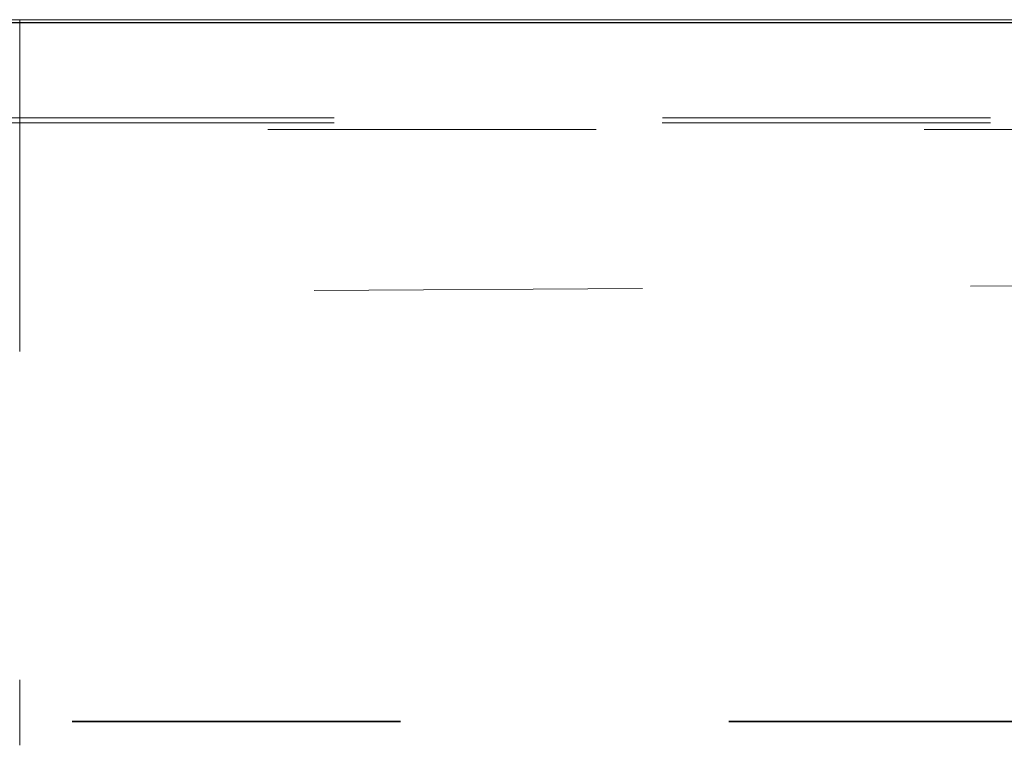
# Model space of a CAD drawing. Header units: metres. Extents: x -16.9 to 14.1, y -10.1 to 10.9.
# Tile 538 of 656: x -7.923 to -7.623, y 7.105 to 7.326. Entities that reach past the tile are written whole.
import ezdxf

# ---------------------------------------------------------------- set-up
doc = ezdxf.new("R2010")
doc.units = ezdxf.units.M
doc.linetypes.add('Ligne de quadrillage', pattern=[0.022225, 0.0127, -0.003175, 0.003175, -0.003175])
doc.linetypes.add('Tiret', pattern=[0.00635, 0.003175, -0.003175])
for name, color, linetype, lineweight in [('A-WALL', 113, 'Continuous', 25), ('S-BEAM', 12, 'Continuous', 18), ('S-BEAM-HDLN', 1, 'Tiret', 18), ('S-GRID', 1, 'Continuous', 9)]:
    doc.layers.add(name, color=color, linetype=linetype, lineweight=lineweight)

msp = doc.modelspace()

# ---------------------------------------------------------------- linework, layer by layer
at = {"layer": 'A-WALL'}
msp.add_line((5.95511, 7.32525), (-8.75675, 7.32525), dxfattribs=at)
at = {"layer": 'S-BEAM'}
for p, q in [((-15.11773, 7.32625), (12.22454, 7.32625)), ((-7.92282, 7.32625), (-7.92282, 7.32525))]:
    msp.add_line(p, q, dxfattribs=at)
at = {"layer": 'S-BEAM-HDLN'}
for p, q in [((-7.92282, 7.32521), (-7.92282, 7.10529)), ((12.17298, 7.2964), (-15.04723, 7.2964)), ((12.17295, 7.29484), (-15.04725, 7.29484)), ((-15.04725, 7.29284), (12.17295, 7.29284))]:
    msp.add_line(p, q, dxfattribs=at)
at = {"layer": 'S-BEAM-HDLN', "lineweight": 35}
msp.add_line((-14.90682, 7.11259), (12.09015, 7.11259), dxfattribs=at)
at = {"layer": 'S-GRID', "linetype": 'Ligne de quadrillage'}
msp.add_line((2.06667, 7.30871), (-16.11272, 7.1895), dxfattribs=at)

doc.saveas('drawing.dxf')
